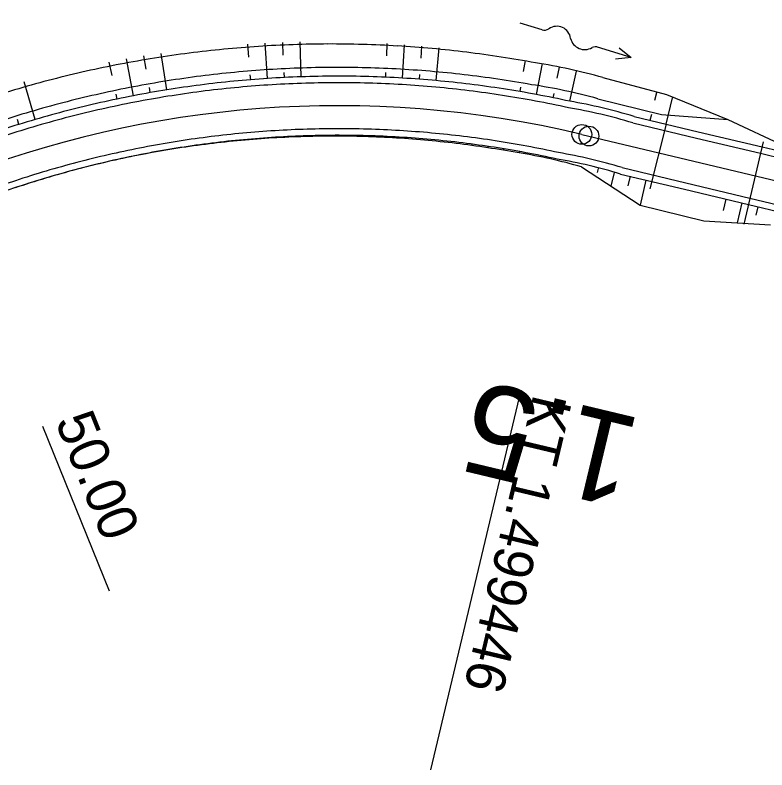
# Model space of a CAD drawing. Extents: x -481645 to -478728, y -1113199 to -1110710.
# Drawn here: x -478920.3 to -478863.1, y -1110767.8 to -1110710.3 of the extents above; entities that cross this region are included whole.
import ezdxf

# ---------------------------------------------------------------- set-up
doc = ezdxf.new("R2010")
doc.units = 0
for name, color, linetype in [('CP14_HATCH_SLOPE_L', 7, 'Continuous'), ('CP14_HECTOMETRY', 7, 'Continuous'), ('CP14_HLBODY', 7, 'Continuous'), ('CP14_KORUNA', 7, 'Continuous'), ('CP1_HECTOMETRY', 7, 'Continuous'), ('O6_HATCH_SLOPE_L', 7, 'Continuous'), ('O6_HATCH_SLOPE_R', 7, 'Continuous'), ('O6_HECTOMETRY', 7, 'Continuous'), ('O6_HLBODY', 7, 'Continuous'), ('O6_HRANA_TELESO', 7, 'Continuous'), ('O6_OSA', 7, 'Continuous'), ('O6_VOZOVKA', 7, 'Continuous'), ('O6_ZPEVKRAJ', 7, 'Continuous')]:
    doc.layers.add(name, color=color, linetype=linetype)

# ---------------------------------------------------------------- blocks, each defined once
blk = doc.blocks.new('A$C70B')
at = {"layer": 'CP14_HLBODY'}
for p, q in [((0.869, 0.002), (-0.869, -0.002)), ((6.861, 0.426), (7.971, -0.002)), ((7.971, -0.002), (5.275, -0.002)), ((7.971, -0.002), (6.862, -0.478))]:
    blk.add_line(p, q, dxfattribs=at)
for centre, radius, start, end in [((2.168, -0.416), 1.055, 24.40393, 142.08362), ((0.872, 0.584), 0.582, 269.69241, 322.79009), ((4.08, 0.589), 1.109, 210.88731, 317.37071), ((5.319, -0.636), 0.636, 85.97658, 131.72478)]:
    blk.add_arc(centre, radius, start, end, dxfattribs=at)

msp = doc.modelspace()

# ---------------------------------------------------------------- linework, layer by layer
at = {"layer": 'CP14_HATCH_SLOPE_L'}
for p, q in [((-478901.285, -1110719.689), (-478901.282, -1110719.73)), ((-478895.216, -1110719.491), (-478895.216, -1110719.522)), ((-478895.216, -1110719.554), (-478895.216, -1110719.554)), ((-478894.001, -1110719.508), (-478894.003, -1110719.576)), ((-478892.789, -1110719.617), (-478892.789, -1110719.617)), ((-478892.787, -1110719.544), (-478892.788, -1110719.58)), ((-478891.573, -1110719.599), (-478891.577, -1110719.678)), ((-478904.913, -1110720.035), (-478904.911, -1110720.05)), ((-478904.909, -1110720.065), (-478904.909, -1110720.065)), ((-478903.705, -1110719.901), (-478903.702, -1110719.935)), ((-478902.496, -1110719.786), (-478902.494, -1110719.804)), ((-478902.493, -1110719.823), (-478902.493, -1110719.823)), ((-478885.54, -1110720.261), (-478885.54, -1110720.261)), ((-478885.526, -1110720.159), (-478885.533, -1110720.21)), ((-478884.323, -1110720.328), (-478884.339, -1110720.433)), ((-478883.141, -1110720.623), (-478883.141, -1110720.623)), ((-478883.123, -1110720.515), (-478883.132, -1110720.569)), ((-478881.926, -1110720.721), (-478881.946, -1110720.832)), ((-478912.1, -1110721.236), (-478912.099, -1110721.24)), ((-478912.098, -1110721.245), (-478912.098, -1110721.245)), ((-478910.91, -1110720.989), (-478910.908, -1110721)), ((-478914.466, -1110721.785), (-478914.465, -1110721.789)), ((-478914.464, -1110721.793), (-478914.464, -1110721.793)), ((-478913.285, -1110721.501), (-478913.283, -1110721.51)), ((-478875.942, -1110722.023), (-478876.013, -1110722.32)), ((-478876.084, -1110722.618), (-478876.084, -1110722.618)), ((-478874.726, -1110722.313), (-478874.972, -1110723.347)), ((-478873.51, -1110722.603), (-478873.686, -1110723.34)), ((-478872.294, -1110722.892), (-478872.749, -1110724.804)), ((-478873.861, -1110724.076), (-478873.861, -1110724.076)), ((-478866.214, -1110724.34), (-478866.42, -1110725.208)), ((-478864.998, -1110724.63), (-478865.359, -1110726.145)), ((-478863.782, -1110724.92), (-478863.936, -1110725.568)), ((-478866.627, -1110726.075), (-478866.627, -1110726.075)), ((-478864.091, -1110726.216), (-478864.091, -1110726.216))]:
    msp.add_line(p, q, dxfattribs=at)
at = {"layer": 'CP14_KORUNA'}
for p, q in [((-478870.757, -1110718.632), (-478871.995, -1110723.566)), ((-478863.367, -1110719.975), (-478864.859, -1110726.237))]:
    msp.add_line(p, q, dxfattribs=at)
at = {"layer": 'CP1_HECTOMETRY'}
msp.add_line((-478877.175, -1110719.416), (-478731.78, -1110754.05), dxfattribs=at)
msp.add_arc((-478895.713, -1110797.239), 80, 76.60169, 146.54497, dxfattribs=at)
at = {"layer": 'O6_HATCH_SLOPE_L'}
msp.add_circle((-478876.636, -1110719.545), 0.75, dxfattribs=at)
at = {"layer": 'O6_HATCH_SLOPE_R'}
for p, q in [((-478902.508, -1110713.534), (-478902.587, -1110712.559)), ((-478901.087, -1110715.165), (-478901.262, -1110712.48)), ((-478899.888, -1110713.385), (-478899.936, -1110712.422)), ((-478898.52, -1110715.037), (-478898.61, -1110712.385)), ((-478892.024, -1110713.43), (-478891.983, -1110712.514)), ((-478890.812, -1110715.135), (-478890.661, -1110712.602)), ((-478889.408, -1110713.61), (-478889.341, -1110712.711)), ((-478888.249, -1110715.328), (-478888.022, -1110712.84)), ((-478908.746, -1110716.028), (-478909.191, -1110713.254)), ((-478912.911, -1110714.938), (-478913.125, -1110713.914)), ((-478911.277, -1110716.475), (-478911.817, -1110713.673)), ((-478910.327, -1110714.466), (-478910.506, -1110713.453)), ((-478881.618, -1110714.632), (-478881.474, -1110713.787)), ((-478880.614, -1110716.387), (-478880.175, -1110714.037)), ((-478879.048, -1110715.134), (-478878.88, -1110714.307)), ((-478902.368, -1110715.259), (-478902.398, -1110714.884)), ((-478899.804, -1110715.091), (-478899.822, -1110714.72)), ((-478892.095, -1110715.069), (-478892.08, -1110714.708)), ((-478889.53, -1110715.222), (-478889.503, -1110714.866)), ((-478878.095, -1110716.898), (-478877.59, -1110714.596)), ((-478918.769, -1110718.287), (-478919.604, -1110715.428)), ((-478910.013, -1110716.242), (-478910.08, -1110715.861)), ((-478881.879, -1110716.161), (-478881.821, -1110715.82)), ((-478879.353, -1110716.633), (-478879.284, -1110716.297)), ((-478871.61, -1110716.818), (-478871.468, -1110716.224)), ((-478912.537, -1110716.728), (-478912.617, -1110716.346)), ((-478870.757, -1110718.632), (-478870.28, -1110716.629)), ((-478871.973, -1110718.343), (-478871.862, -1110717.877)), ((-478920, -1110718.657), (-478920.118, -1110718.273))]:
    msp.add_line(p, q, dxfattribs=at)
at = {"layer": 'O6_HECTOMETRY'}
msp.add_line((-478881.81, -1110738.872), (-478888.692, -1110767.764), dxfattribs=at)
msp.add_circle((-478877.175, -1110719.416), 0.75, dxfattribs=at)
at = {"layer": 'O6_HLBODY'}
msp.add_line((-478918.204, -1110741.614), (-478913.143, -1110754.13), dxfattribs=at)
at = {"layer": 'O6_HRANA_TELESO'}
for p, q in [((-478875.961, -1110716.708), (-478871.104, -1110717.898)), ((-478871.104, -1110717.898), (-478866.058, -1110718.292))]:
    msp.add_line(p, q, dxfattribs=at)
for centre, radius, start, end in [((-478895.713, -1110797.239), 82.916, 94.10982, 97.69081), ((-478895.713, -1110797.239), 82.916, 90.52884, 94.10982), ((-478895.713, -1110797.239), 82.916, 86.94785, 90.52884), ((-478895.713, -1110797.239), 82.916, 83.36686, 86.94785), ((-478895.713, -1110797.239), 82.916, 97.69081, 101.27179), ((-478895.713, -1110797.239), 82.916, 79.78588, 83.36686), ((-478887.072, -1110756.649), 41.458, 74.45404, 81.59164), ((-478895.713, -1110797.239), 82.916, 101.27179, 104.85278), ((-478895.713, -1110797.239), 82.916, 104.85278, 108.43376)]:
    msp.add_arc(centre, radius, start, end, dxfattribs=at)
at = {"layer": 'O6_OSA'}
for p, q in [((-478875.576, -1110715.092), (-478870.744, -1110716.387)), ((-478870.744, -1110716.387), (-478866.058, -1110718.292)), ((-478866.058, -1110718.292), (-478861.433, -1110720.451)), ((-478877.195, -1110721.889), (-478872.749, -1110724.804)), ((-478872.749, -1110724.804), (-478867.895, -1110726.004)), ((-478867.895, -1110726.004), (-478862.823, -1110726.287))]:
    msp.add_line(p, q, dxfattribs=at)
for centre, radius, start, end in [((-478896.219, -1110797.29), 84.746, 93.76633, 97.34738), ((-478896.166, -1110797.256), 84.716, 90.22237, 93.80341), ((-478896.288, -1110797.224), 84.683, 86.55883, 90.1399), ((-478896.21, -1110797.195), 84.65, 83.02914, 86.61019), ((-478896.312, -1110797.337), 84.781, 97.28074, 100.86181), ((-478896.127, -1110797.177), 84.621, 79.50249, 83.08352), ((-478887.145, -1110755.783), 42.304, 74.12845, 81.24979), ((-478896.297, -1110797.372), 84.818, 100.86727, 104.44835), ((-478896.208, -1110797.386), 84.853, 104.50403, 108.08509), ((-478895.95, -1110797.263), 77.716, 93.93399, 97.51499), ((-478895.977, -1110797.249), 77.7, 90.33435, 93.91536), ((-478896.042, -1110797.231), 77.682, 86.70531, 90.28633), ((-478896.044, -1110797.21), 77.661, 83.12191, 86.70293), ((-478895.957, -1110797.279), 77.731, 97.50821, 101.08922), ((-478895.928, -1110797.207), 77.644, 79.62581, 83.20681), ((-478887.984, -1110759.178), 38.819, 73.86294, 81.05131), ((-478895.765, -1110797.251), 77.741, 101.23216, 104.81314), ((-478895.674, -1110797.227), 77.741, 104.88297, 108.46395)]:
    msp.add_arc(centre, radius, start, end, dxfattribs=at)
at = {"layer": 'O6_VOZOVKA'}
for p, q in [((-478873.305, -1110718.539), (-478868.441, -1110719.698)), ((-478868.441, -1110719.698), (-478863.577, -1110720.857)), ((-478863.577, -1110720.857), (-478858.713, -1110722.015)), ((-478874.116, -1110721.944), (-478869.252, -1110723.103)), ((-478869.252, -1110723.103), (-478864.388, -1110724.261)), ((-478864.388, -1110724.261), (-478859.524, -1110725.42))]:
    msp.add_line(p, q, dxfattribs=at)
for centre, radius, start, end in [((-478895.713, -1110797.239), 81.75, 91.95547, 95.53645), ((-478895.713, -1110797.239), 81.75, 88.37448, 91.95547), ((-478895.713, -1110797.239), 81.75, 84.79349, 88.37448), ((-478895.713, -1110797.239), 81.75, 95.53645, 99.11744), ((-478895.713, -1110797.239), 81.75, 81.21251, 84.79349), ((-478895.713, -1110797.239), 81.75, 99.11744, 102.69842), ((-478895.713, -1110797.239), 81.75, 77.63152, 81.21251), ((-478885.103, -1110757.675), 40.875, 73.22343, 80.28056), ((-478895.713, -1110797.239), 81.75, 102.69842, 106.27941), ((-478895.713, -1110797.239), 81.75, 106.27941, 109.86039), ((-478895.713, -1110797.239), 78.25, 91.95546, 95.53645), ((-478895.713, -1110797.239), 78.25, 88.37448, 91.95546), ((-478895.713, -1110797.239), 78.25, 84.79349, 88.37448), ((-478895.713, -1110797.239), 78.25, 95.53645, 99.11743), ((-478895.713, -1110797.239), 78.25, 81.21251, 84.79349), ((-478895.713, -1110797.239), 78.25, 99.11743, 102.69842), ((-478895.713, -1110797.239), 78.25, 77.63152, 81.21251), ((-478895.713, -1110797.239), 78.25, 102.69842, 106.27941), ((-478885.485, -1110759.381), 39.125, 73.10693, 80.38783), ((-478895.713, -1110797.239), 78.25, 106.27941, 109.86039)]:
    msp.add_arc(centre, radius, start, end, dxfattribs=at)
at = {"layer": 'O6_ZPEVKRAJ'}
for p, q in [((-478873.189, -1110718.053), (-478868.325, -1110719.212)), ((-478868.325, -1110719.212), (-478863.461, -1110720.37)), ((-478863.461, -1110720.37), (-478858.597, -1110721.529)), ((-478874.232, -1110722.431), (-478869.368, -1110723.589)), ((-478869.368, -1110723.589), (-478864.504, -1110724.748)), ((-478864.504, -1110724.748), (-478859.64, -1110725.906))]:
    msp.add_line(p, q, dxfattribs=at)
for centre, radius, start, end in [((-478895.713, -1110797.239), 82.25, 91.95547, 95.53645), ((-478895.713, -1110797.239), 82.25, 88.37448, 91.95547), ((-478895.713, -1110797.239), 82.25, 84.79349, 88.37448), ((-478895.713, -1110797.239), 82.25, 95.53645, 99.11744), ((-478895.713, -1110797.239), 82.25, 81.21251, 84.79349), ((-478895.713, -1110797.239), 82.25, 99.11744, 102.69843), ((-478895.713, -1110797.239), 82.25, 77.63152, 81.21251), ((-478895.713, -1110797.239), 82.25, 102.69842, 106.27941), ((-478885.048, -1110757.431), 41.125, 73.23929, 80.26601), ((-478895.713, -1110797.239), 82.25, 106.27941, 109.86039), ((-478895.713, -1110797.239), 77.75, 91.95546, 95.53645), ((-478895.713, -1110797.239), 77.75, 88.37448, 91.95546), ((-478895.713, -1110797.239), 77.75, 84.79349, 88.37448), ((-478895.713, -1110797.239), 77.75, 95.53645, 99.11743), ((-478895.713, -1110797.239), 77.75, 81.2125, 84.79349), ((-478895.713, -1110797.239), 77.75, 99.11743, 102.69842), ((-478895.713, -1110797.239), 77.75, 77.63152, 81.2125), ((-478895.713, -1110797.239), 77.75, 102.69842, 106.27941), ((-478885.54, -1110759.625), 38.875, 73.08945, 80.40397), ((-478895.713, -1110797.239), 77.75, 106.27941, 109.86039)]:
    msp.add_arc(centre, radius, start, end, dxfattribs=at)

# ---------------------------------------------------------------- block references
at = {"layer": 'CP14_HECTOMETRY', "rotation": -17.220780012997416}
msp.add_blockref('A$C70B', (-478881.027, -1110711.21), dxfattribs=at)

# ---------------------------------------------------------------- texts
at = {"layer": 'O6_HATCH_SLOPE_L'}
msp.add_text('1.5', height=6.999, rotation=166.55607, dxfattribs=at).set_placement((-478872.47, -1110741.104))
at = {"layer": 'O6_HECTOMETRY'}
msp.add_text('KT 1.499446', height=2.999, rotation=256.60169, dxfattribs=at).set_placement((-478880.837, -1110739.103))
at = {"layer": 'O6_HLBODY'}
msp.add_text('50.00', height=3, rotation=292.01475, dxfattribs=at).set_placement((-478917.277, -1110741.238))

doc.saveas('drawing.dxf')
